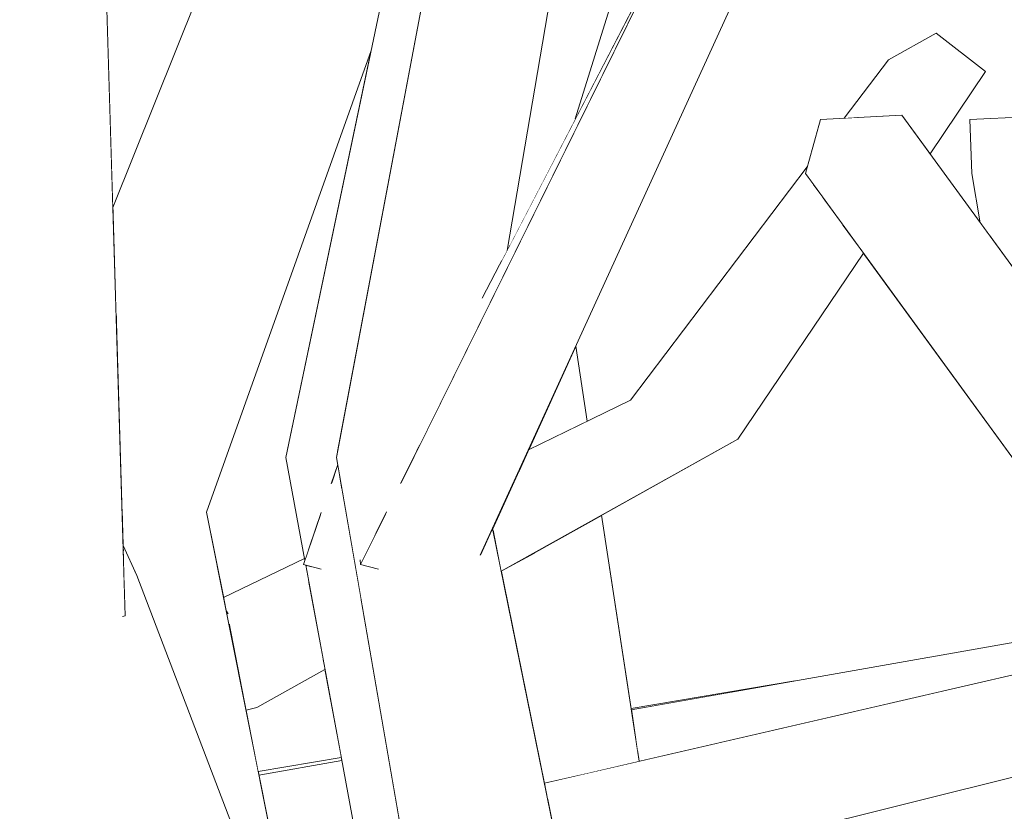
# Model space of a CAD drawing. Extents: x -289599 to -184549, y 66678 to 295474.
# Tile 535 of 656: x -250655 to -250611, y 72217 to 72252. Entities that reach past the tile are written whole.
import ezdxf

# ---------------------------------------------------------------- set-up
doc = ezdxf.new("R2010")
doc.units = 0
doc.header["$MEASUREMENT"] = 0
doc.linetypes.add('Wipeout_Contour', pattern=[1000, 0, -1000])
doc.layers.add('arch drzewa', color=8, linetype='Continuous')
doc.layers.add('Model drzwi', color=8, linetype='Continuous')
doc.layers.add('arch drzewa_Nr_Pióra__4', color=8, linetype='Continuous', lineweight=9)

msp = doc.modelspace()

# ---------------------------------------------------------------- wipeouts: each hides what was drawn before it
at = {"color": 254, "linetype": 'Wipeout_Contour', "lineweight": 0, "ltscale": 2814017.660308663}
msp.add_wipeout([(-250651.946, 72270.409), (-250651.153, 72244.101), (-250643.158, 72264.078), (-250646.248, 72274.702), (-250642.639, 72275.386), (-250641.953, 72273.24), (-250640.796, 72269.979), (-250639.531, 72273.14), (-250637.884, 72274.418), (-250635.413, 72286.687), (-250651.487, 72272.285)], dxfattribs=at).dxf.layer = 'Model drzwi'
at = {"color": 254, "linetype": 'Wipeout_Contour', "lineweight": 0, "ltscale": 1534801.1196462}
msp.add_wipeout([(-250625.816, 72263.19), (-250630.515, 72248.053), (-250625.288, 72258.132), (-250622.641, 72263.492), (-250620.408, 72281.795), (-250624.828, 72278.2)], dxfattribs=at).dxf.layer = 'Model drzwi'
at = {"color": 254, "linetype": 'Wipeout_Contour', "lineweight": 0, "ltscale": 1790488.675886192}
msp.add_wipeout([(-250623.255, 72233.748), (-250629.342, 72230.355), (-250628.027, 72221.728), (-250620.716, 72222.96), (-250609.28, 72224.972), (-250610.528, 72232.256), (-250617.66, 72242.063)], dxfattribs=at).dxf.layer = 'Model drzwi'
at = {"color": 254, "linetype": 'Wipeout_Contour', "lineweight": 0, "ltscale": 1279019.070922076}
msp.add_wipeout([(-250644.732, 72221.777), (-250645.211, 72221.658), (-250644.667, 72218.922), (-250640.959, 72219.547), (-250641.686, 72223.475)], dxfattribs=at).dxf.layer = 'Model drzwi'
at = {"color": 254, "linetype": 'Wipeout_Contour', "lineweight": 0, "ltscale": 1278882.249622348}
msp.add_wipeout([(-250626.954, 72214.693), (-250625.546, 72205.451), (-250615.604, 72216.022), (-250607.494, 72217.389), (-250607.38, 72219.561)], dxfattribs=at).dxf.layer = 'Model drzwi'

# ---------------------------------------------------------------- next in the draw order: wipeouts: each hides what was drawn before it
at = {"color": 254, "linetype": 'Wipeout_Contour', "lineweight": 0, "ltscale": 1023050.745780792}
msp.add_wipeout([(-250615.604, 72216.022), (-250610.72, 72216.579), (-250588.622, 72220.467), (-250588.633, 72220.57)], dxfattribs=at).dxf.layer = 'arch drzewa'
at = {"color": 254, "linetype": 'Wipeout_Contour', "lineweight": 0, "ltscale": 1279040.442430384}
msp.add_wipeout([(-250639.632, 72251.111), (-250646.968, 72230.49), (-250646.21, 72226.68), (-250642.603, 72228.431), (-250643.437, 72232.938)], dxfattribs=at).dxf.layer = 'Model drzwi'

# ---------------------------------------------------------------- next in the draw order: wipeouts: each hides what was drawn before it
at = {"color": 254, "linetype": 'Wipeout_Contour', "lineweight": 0, "ltscale": 1790635.287095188}
msp.add_wipeout([(-250642.053, 72233.067), (-250640.052, 72226.468), (-250640.93, 72231.541), (-250641.395, 72231.811), (-250641.117, 72232.624), (-250641.172, 72232.938), (-250641.127, 72233.175)], dxfattribs=at).dxf.layer = 'arch drzewa'

# ---------------------------------------------------------------- next in the draw order: wipeouts: each hides what was drawn before it
at = {"color": 254, "linetype": 'Wipeout_Contour', "lineweight": 0, "ltscale": 1023204.858307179}
msp.add_wipeout([(-250640.052, 72226.468), (-250642.053, 72233.067), (-250638.736, 72216.805), (-250638.394, 72216.884)], dxfattribs=at).dxf.layer = 'arch drzewa'

# ---------------------------------------------------------------- next in the draw order: wipeouts: each hides what was drawn before it
at = {"color": 254, "linetype": 'Wipeout_Contour', "lineweight": 0, "ltscale": 2046430.546227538}
msp.add_wipeout([(-250642.053, 72233.067), (-250643.437, 72232.938), (-250642.441, 72228.753), (-250641.862, 72230.445), (-250641.869, 72227.954), (-250642.275, 72228.059), (-250639.551, 72216.616), (-250638.736, 72216.805)], dxfattribs=at).dxf.layer = 'arch drzewa'

# ---------------------------------------------------------------- next in the draw order: wipeouts: each hides what was drawn before it
at = {"color": 254, "linetype": 'Wipeout_Contour', "lineweight": 0, "ltscale": 1023234.598044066}
msp.add_wipeout([(-250632.601, 72280.717), (-250642.053, 72233.067), (-250641.127, 72233.175), (-250633.66, 72272.741)], dxfattribs=at).dxf.layer = 'arch drzewa'
at = {"color": 254, "linetype": 'Wipeout_Contour', "lineweight": 0, "ltscale": 767418.475659}
msp.add_wipeout([(-250642.441, 72228.753), (-250643.437, 72232.938), (-250642.585, 72228.332)], dxfattribs=at).dxf.layer = 'arch drzewa'
at = {"color": 254, "linetype": 'Wipeout_Contour', "lineweight": 0, "ltscale": 767415.364229}
msp.add_wipeout([(-250641.117, 72232.624), (-250641.395, 72231.811), (-250640.93, 72231.541)], dxfattribs=at).dxf.layer = 'arch drzewa'

# ---------------------------------------------------------------- next in the draw order: wipeouts: each hides what was drawn before it
at = {"color": 254, "linetype": 'Wipeout_Contour', "lineweight": 0, "ltscale": 767432.02569}
msp.add_wipeout([(-250633.42, 72280.786), (-250642.053, 72233.067), (-250632.601, 72280.717)], dxfattribs=at).dxf.layer = 'arch drzewa'
at = {"color": 254, "linetype": 'Wipeout_Contour', "lineweight": 0, "ltscale": 1534852.108418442}
msp.add_wipeout([(-250646.968, 72230.49), (-250650.743, 72230.509), (-250650.698, 72229.013), (-250650.087, 72227.662), (-250643.965, 72211.65), (-250643.459, 72212.846)], dxfattribs=at).dxf.layer = 'arch drzewa'
at = {"color": 254, "linetype": 'Wipeout_Contour', "lineweight": 0, "ltscale": 1023208.37910795}
msp.add_wipeout([(-250642.547, 72228.129), (-250640.381, 72216.424), (-250639.551, 72216.616), (-250642.275, 72228.059)], dxfattribs=at).dxf.layer = 'arch drzewa'

# ---------------------------------------------------------------- next in the draw order: wipeouts: each hides what was drawn before it
at = {"color": 254, "linetype": 'Wipeout_Contour', "lineweight": 0, "ltscale": 767426.382504}
msp.add_wipeout([(-250633.42, 72280.786), (-250643.437, 72232.938), (-250642.053, 72233.067)], dxfattribs=at).dxf.layer = 'arch drzewa'
at = {"color": 254, "linetype": 'Wipeout_Contour', "lineweight": 0, "ltscale": 767415.53849}
msp.add_wipeout([(-250641.862, 72230.445), (-250642.646, 72228.154), (-250641.869, 72227.954)], dxfattribs=at).dxf.layer = 'arch drzewa'

# ---------------------------------------------------------------- next in the draw order: wipeouts: each hides what was drawn before it
at = {"color": 254, "linetype": 'Wipeout_Contour', "lineweight": 0, "ltscale": 1023247.491209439}
msp.add_wipeout([(-250637.904, 72273.806), (-250646.968, 72230.49), (-250639.632, 72251.112), (-250635.039, 72273.055)], dxfattribs=at).dxf.layer = 'arch drzewa'
at = {"color": 254, "linetype": 'Wipeout_Contour', "lineweight": 0, "ltscale": 1023207.560676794}
msp.add_wipeout([(-250629.964, 72263.301), (-250633.559, 72242.182), (-250633.456, 72242.382), (-250627.415, 72262.486)], dxfattribs=at).dxf.layer = 'arch drzewa'

# ---------------------------------------------------------------- next in the draw order: wipeouts: each hides what was drawn before it
at = {"color": 254, "linetype": 'Wipeout_Contour', "lineweight": 0, "ltscale": 1023254.620645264}
msp.add_wipeout([(-250637.904, 72273.806), (-250650.984, 72238.515), (-250650.743, 72230.509), (-250646.968, 72230.49)], dxfattribs=at).dxf.layer = 'arch drzewa'
at = {"color": 254, "linetype": 'Wipeout_Contour', "lineweight": 0, "ltscale": 1023202.518823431}
msp.add_wipeout([(-250627.415, 72262.486), (-250632.187, 72244.829), (-250630.515, 72248.053), (-250625.816, 72263.19)], dxfattribs=at).dxf.layer = 'arch drzewa'

# ---------------------------------------------------------------- next in the draw order: wipeouts: each hides what was drawn before it
at = {"color": 254, "linetype": 'Wipeout_Contour', "lineweight": 0, "ltscale": 1023264.588400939}
msp.add_wipeout([(-250639.531, 72273.14), (-250651.005, 72239.217), (-250650.984, 72238.515), (-250637.904, 72273.806)], dxfattribs=at).dxf.layer = 'arch drzewa'
at = {"color": 254, "linetype": 'Wipeout_Contour', "lineweight": 0, "ltscale": 767402.82694}
msp.add_wipeout([(-250627.415, 72262.486), (-250633.456, 72242.382), (-250632.187, 72244.829)], dxfattribs=at).dxf.layer = 'arch drzewa'
at = {"color": 254, "linetype": 'Wipeout_Contour', "lineweight": 0, "ltscale": 1534787.25262798}
msp.add_wipeout([(-250637.593, 72233.226), (-250638.918, 72233.067), (-250627.138, 72192.051), (-250635.089, 72229.887), (-250638.288, 72231.811), (-250637.621, 72233.161)], dxfattribs=at).dxf.layer = 'arch drzewa'

# ---------------------------------------------------------------- next in the draw order: wipeouts: each hides what was drawn before it
at = {"color": 254, "linetype": 'Wipeout_Contour', "lineweight": 0, "ltscale": 1023220.806531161}
msp.add_wipeout([(-250630.572, 72280.717), (-250635.26, 72238.601), (-250634.809, 72239.63), (-250628.045, 72280.426)], dxfattribs=at).dxf.layer = 'arch drzewa'
at = {"color": 254, "linetype": 'Wipeout_Contour', "lineweight": 0, "ltscale": 767450.963842}
msp.add_wipeout([(-250639.531, 72273.14), (-250651.153, 72244.101), (-250651.005, 72239.217)], dxfattribs=at).dxf.layer = 'arch drzewa'
at = {"color": 254, "linetype": 'Wipeout_Contour', "lineweight": 0, "ltscale": 767365.449425}
msp.add_wipeout([(-250638.918, 72233.067), (-250630.837, 72191.581), (-250627.138, 72192.051)], dxfattribs=at).dxf.layer = 'arch drzewa'

# ---------------------------------------------------------------- next in the draw order: wipeouts: each hides what was drawn before it
at = {"color": 254, "linetype": 'Wipeout_Contour', "lineweight": 0, "ltscale": 2046403.491046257}
msp.add_wipeout([(-250638.918, 72233.067), (-250641.172, 72232.938), (-250640.054, 72228.464), (-250639.26, 72229.843), (-250638.963, 72230.443), (-250639.311, 72227.954), (-250639.968, 72228.122), (-250630.837, 72191.581)], dxfattribs=at).dxf.layer = 'arch drzewa'

# ---------------------------------------------------------------- next in the draw order: wipeouts: each hides what was drawn before it
at = {"color": 254, "linetype": 'Wipeout_Contour', "lineweight": 0, "ltscale": 1790584.53003894}
msp.add_wipeout([(-250641.172, 72232.938), (-250633.978, 72191.367), (-250630.837, 72191.581), (-250639.968, 72228.122), (-250640.095, 72228.154), (-250640.117, 72228.354), (-250640.054, 72228.464)], dxfattribs=at).dxf.layer = 'arch drzewa'

# ---------------------------------------------------------------- next in the draw order: linework, layer by layer
at = {"layer": 'arch drzewa_Nr_Pióra__4', "linetype": 'Continuous'}
msp.add_line((-250641.41, 72231.766), (-250641.117, 72232.624), dxfattribs=at)

# ---------------------------------------------------------------- next in the draw order: wipeouts: each hides what was drawn before it
at = {"color": 254, "linetype": 'Wipeout_Contour', "lineweight": 0, "ltscale": 1023216.636500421}
msp.add_wipeout([(-250630.572, 72280.717), (-250638.918, 72233.067), (-250637.593, 72233.226), (-250635.26, 72238.601)], dxfattribs=at).dxf.layer = 'arch drzewa'
at = {"color": 254, "linetype": 'Wipeout_Contour', "lineweight": 0, "ltscale": 1279013.593154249}
msp.add_wipeout([(-250639.213, 72229.925), (-250640.095, 72228.154), (-250639.311, 72227.954), (-250638.963, 72230.445), (-250639.264, 72229.835)], dxfattribs=at).dxf.layer = 'arch drzewa'
at = {"color": 254, "linetype": 'Wipeout_Contour', "lineweight": 0, "ltscale": 767374.455085}
msp.add_wipeout([(-250634.211, 72229.772), (-250634.747, 72228.599), (-250626.58, 72192.307)], dxfattribs=at).dxf.layer = 'arch drzewa'

# ---------------------------------------------------------------- next in the draw order: wipeouts: each hides what was drawn before it
at = {"color": 254, "linetype": 'Wipeout_Contour', "lineweight": 0, "ltscale": 767425.807778}
msp.add_wipeout([(-250638.918, 72233.067), (-250630.572, 72280.717), (-250632.142, 72280.786)], dxfattribs=at).dxf.layer = 'arch drzewa'
at = {"color": 254, "linetype": 'Wipeout_Contour', "lineweight": 0, "ltscale": 767407.986186}
msp.add_wipeout([(-250640.117, 72228.354), (-250640.095, 72228.154), (-250639.213, 72229.925)], dxfattribs=at).dxf.layer = 'arch drzewa'
at = {"color": 254, "linetype": 'Wipeout_Contour', "lineweight": 0, "ltscale": 1278952.6077029}
msp.add_wipeout([(-250634.751, 72228.591), (-250635.089, 72229.887), (-250627.138, 72192.051), (-250626.58, 72192.307), (-250634.747, 72228.599)], dxfattribs=at).dxf.layer = 'arch drzewa'

# ---------------------------------------------------------------- next in the draw order: wipeouts: each hides what was drawn before it
at = {"color": 254, "linetype": 'Wipeout_Contour', "lineweight": 0, "ltscale": 767420.142047}
msp.add_wipeout([(-250632.142, 72280.786), (-250641.172, 72232.938), (-250638.918, 72233.067)], dxfattribs=at).dxf.layer = 'arch drzewa'

# ---------------------------------------------------------------- next in the draw order: wipeouts: each hides what was drawn before it
at = {"color": 254, "linetype": 'Wipeout_Contour', "lineweight": 0, "ltscale": 1023216.702139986}
msp.add_wipeout([(-250633.813, 72241.692), (-250633.559, 72242.182), (-250627.087, 72280.203), (-250628.045, 72280.426)], dxfattribs=at).dxf.layer = 'arch drzewa'

# ---------------------------------------------------------------- next in the draw order: wipeouts: each hides what was drawn before it
at = {"color": 254, "linetype": 'Wipeout_Contour', "lineweight": 0, "ltscale": 1279011.60038314}
msp.add_wipeout([(-250628.045, 72280.426), (-250634.809, 72239.63), (-250634.662, 72240.056), (-250634.399, 72240.563), (-250633.813, 72241.692)], dxfattribs=at).dxf.layer = 'arch drzewa'

# ---------------------------------------------------------------- next in the draw order: wipeouts: each hides what was drawn before it
at = {"color": 254, "linetype": 'Wipeout_Contour', "lineweight": 0, "ltscale": 1023187.081848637}
msp.add_wipeout([(-250634.823, 72228.866), (-250634.751, 72228.591), (-250619.266, 72262.486), (-250622.641, 72263.492)], dxfattribs=at).dxf.layer = 'arch drzewa'

# ---------------------------------------------------------------- next in the draw order: wipeouts: each hides what was drawn before it
at = {"color": 254, "linetype": 'Wipeout_Contour', "lineweight": 0, "ltscale": 1023195.708862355}
msp.add_wipeout([(-250638.288, 72231.811), (-250635.089, 72229.887), (-250634.823, 72228.866), (-250622.641, 72263.492)], dxfattribs=at).dxf.layer = 'arch drzewa'

# ---------------------------------------------------------------- next in the draw order: wipeouts: each hides what was drawn before it
at = {"color": 254, "linetype": 'Wipeout_Contour', "lineweight": 0, "ltscale": 1534805.311635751}
msp.add_wipeout([(-250637.621, 72233.161), (-250625.289, 72258.132), (-250634.662, 72240.056), (-250634.809, 72239.63), (-250635.26, 72238.601), (-250637.593, 72233.226)], dxfattribs=at).dxf.layer = 'arch drzewa'
at = {"color": 254, "linetype": 'Wipeout_Contour', "lineweight": 0, "ltscale": 2046473.701820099}
msp.add_wipeout([(-250671.333, 72229.064), (-250672.526, 72228.646), (-250661.08, 72196.477), (-250659.558, 72196.878), (-250656.67, 72195.016), (-250659.408, 72191.776), (-250624.813, 72094.541), (-250661.397, 72212.015)], dxfattribs=at).dxf.layer = 'arch drzewa'

# ---------------------------------------------------------------- next in the draw order: linework, layer by layer
at = {"layer": 'arch drzewa_Nr_Pióra__4', "linetype": 'Continuous'}
for p, q in [((-250630.515, 72248.053), (-250625.816, 72263.19)), ((-250640.095, 72228.154), (-250638.935, 72230.503)), ((-250640.095, 72228.154), (-250640.117, 72228.36)), ((-250639.291, 72227.949), (-250640.095, 72228.154))]:
    msp.add_line(p, q, dxfattribs=at)

# ---------------------------------------------------------------- next in the draw order: wipeouts: each hides what was drawn before it
at = {"color": 254, "linetype": 'Wipeout_Contour', "lineweight": 0, "ltscale": 767389.767099}
msp.add_wipeout([(-250632.607, 72233.282), (-250629.982, 72234.556), (-250630.493, 72237.91)], dxfattribs=at).dxf.layer = 'arch drzewa'
at = {"color": 254, "linetype": 'Wipeout_Contour', "lineweight": 0, "ltscale": 1023104.516072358}
msp.add_wipeout([(-250599.61, 72225.524), (-250631.014, 72214.078), (-250630.938, 72213.703), (-250598.47, 72221.777)], dxfattribs=at).dxf.layer = 'arch drzewa'

# ---------------------------------------------------------------- next in the draw order: wipeouts: each hides what was drawn before it
at = {"color": 254, "linetype": 'Wipeout_Contour', "lineweight": 0, "ltscale": 767344.75115}
msp.add_wipeout([(-250631.747, 72217.677), (-250631.014, 72214.078), (-250599.61, 72225.524)], dxfattribs=at).dxf.layer = 'arch drzewa'

# ---------------------------------------------------------------- next in the draw order: wipeouts: each hides what was drawn before it
at = {"color": 254, "linetype": 'Wipeout_Contour', "lineweight": 0, "ltscale": 1534647.182772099}
msp.add_wipeout([(-250631.758, 72217.728), (-250631.747, 72217.677), (-250599.61, 72225.524), (-250601.5, 72225.254), (-250602.805, 72224.977), (-250603.665, 72224.922)], dxfattribs=at).dxf.layer = 'arch drzewa'

# ---------------------------------------------------------------- next in the draw order: wipeouts: each hides what was drawn before it
at = {"color": 254, "linetype": 'Wipeout_Contour', "lineweight": 0, "ltscale": 767350.359481}
msp.add_wipeout([(-250631.893, 72218.39), (-250631.758, 72217.728), (-250603.464, 72224.974)], dxfattribs=at).dxf.layer = 'arch drzewa'

# ---------------------------------------------------------------- next in the draw order: wipeouts: each hides what was drawn before it
at = {"color": 254, "linetype": 'Wipeout_Contour', "lineweight": 0, "ltscale": 1278871.8461028}
msp.add_wipeout([(-250615.938, 72248.225), (-250619.566, 72248.027), (-250602.805, 72224.977), (-250601.5, 72225.254), (-250599.748, 72225.96)], dxfattribs=at).dxf.layer = 'arch drzewa'

# ---------------------------------------------------------------- next in the draw order: wipeouts: each hides what was drawn before it
at = {"color": 254, "linetype": 'Wipeout_Contour', "lineweight": 0, "ltscale": 1534648.937089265}
msp.add_wipeout([(-250619.566, 72248.027), (-250620.247, 72245.621), (-250604.978, 72224.623), (-250603.464, 72224.974), (-250603.665, 72224.922), (-250602.805, 72224.977)], dxfattribs=at).dxf.layer = 'arch drzewa'

# ---------------------------------------------------------------- next in the draw order: wipeouts: each hides what was drawn before it
at = {"color": 254, "linetype": 'Wipeout_Contour', "lineweight": 0, "ltscale": 1023117.426309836}
msp.add_wipeout([(-250609.006, 72248.225), (-250612.909, 72248.027), (-250612.019, 72242.835), (-250606.869, 72235.752)], dxfattribs=at).dxf.layer = 'arch drzewa'
at = {"color": 254, "linetype": 'Wipeout_Contour', "lineweight": 0, "ltscale": 2046469.669242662}
msp.add_wipeout([(-250659.145, 72225.012), (-250617.87, 72138.757), (-250652.204, 72226.167), (-250654.867, 72225.724), (-250655.529, 72224.531), (-250655.677, 72224.491), (-250655.771, 72224.564), (-250656.079, 72225.522)], dxfattribs=at).dxf.layer = 'arch drzewa'

# ---------------------------------------------------------------- next in the draw order: wipeouts: each hides what was drawn before it
at = {"color": 254, "linetype": 'Wipeout_Contour', "lineweight": 0, "ltscale": 1023127.480862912}
msp.add_wipeout([(-250612.019, 72242.835), (-250612.909, 72248.027), (-250612.818, 72245.621), (-250612.44, 72243.414)], dxfattribs=at).dxf.layer = 'arch drzewa'
at = {"color": 254, "linetype": 'Wipeout_Contour', "lineweight": 0, "ltscale": 1790363.952902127}
msp.add_wipeout([(-250659.145, 72225.012), (-250627.226, 72136.943), (-250620.998, 72138.151), (-250620.92, 72138.566), (-250620.784, 72140.202), (-250619.922, 72138.359), (-250617.87, 72138.757)], dxfattribs=at).dxf.layer = 'arch drzewa'

# ---------------------------------------------------------------- next in the draw order: linework, layer by layer
at = {"layer": 'arch drzewa_Nr_Pióra__4', "linetype": 'Continuous'}
msp.add_line((-250612.44, 72243.414), (-250612.818, 72245.621), dxfattribs=at)

# ---------------------------------------------------------------- next in the draw order: wipeouts: each hides what was drawn before it
at = {"color": 254, "linetype": 'Wipeout_Contour', "lineweight": 0, "ltscale": 1278925.735533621}
msp.add_wipeout([(-250614.409, 72251.887), (-250616.202, 72248.211), (-250615.938, 72248.225), (-250614.679, 72246.494), (-250612.202, 72250.176)], dxfattribs=at).dxf.layer = 'arch drzewa'
at = {"color": 254, "linetype": 'Wipeout_Contour', "lineweight": 0, "ltscale": 2046438.685926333}
msp.add_wipeout([(-250652.204, 72226.167), (-250633.044, 72179.85), (-250632.926, 72182.777), (-250650.087, 72227.662), (-250650.645, 72227.268), (-250650.603, 72225.872), (-250650.713, 72225.842), (-250651.44, 72226.706)], dxfattribs=at).dxf.layer = 'arch drzewa'

# ---------------------------------------------------------------- next in the draw order: linework, layer by layer
at = {"layer": 'arch drzewa_Nr_Pióra__4', "linetype": 'Continuous'}
for p, q in [((-250609.006, 72248.225), (-250612.909, 72248.027)), ((-250612.909, 72248.027), (-250612.818, 72245.621))]:
    msp.add_line(p, q, dxfattribs=at)

# ---------------------------------------------------------------- next in the draw order: wipeouts: each hides what was drawn before it
at = {"color": 254, "linetype": 'Wipeout_Contour', "lineweight": 0, "ltscale": 767359.23765}
msp.add_wipeout([(-250614.409, 72251.887), (-250616.984, 72248.168), (-250616.202, 72248.211)], dxfattribs=at).dxf.layer = 'arch drzewa'
at = {"color": 254, "linetype": 'Wipeout_Contour', "lineweight": 0, "ltscale": 767438.369611}
msp.add_wipeout([(-250650.087, 72227.662), (-250650.698, 72229.013), (-250650.692, 72228.823)], dxfattribs=at).dxf.layer = 'arch drzewa'
at = {"color": 254, "linetype": 'Wipeout_Contour', "lineweight": 0, "ltscale": 767444.51471}
msp.add_wipeout([(-250653.207, 72228.353), (-250653.34, 72228.142), (-250652.204, 72226.167)], dxfattribs=at).dxf.layer = 'arch drzewa'
at = {"color": 254, "linetype": 'Wipeout_Contour', "lineweight": 0, "ltscale": 2557777.745029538}
msp.add_wipeout([(-250651.932, 72225.51), (-250651.944, 72225.507), (-250617.87, 72138.757), (-250617.673, 72139.042), (-250623.626, 72154.726), (-250626.621, 72163.521), (-250626.768, 72163.479), (-250630.848, 72173.711), (-250632.315, 72177.287), (-250633.044, 72179.85)], dxfattribs=at).dxf.layer = 'arch drzewa'

# ---------------------------------------------------------------- next in the draw order: wipeouts: each hides what was drawn before it
at = {"color": 254, "linetype": 'Wipeout_Contour', "lineweight": 0, "ltscale": 1023148.547997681}
msp.add_wipeout([(-250616.537, 72250.699), (-250618.094, 72248.107), (-250616.984, 72248.168), (-250614.409, 72251.887)], dxfattribs=at).dxf.layer = 'arch drzewa'
at = {"color": 254, "linetype": 'Wipeout_Contour', "lineweight": 0, "ltscale": 1023167.860727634}
msp.add_wipeout([(-250629.342, 72230.355), (-250632.317, 72228.697), (-250629.816, 72218.871), (-250627.667, 72219.369)], dxfattribs=at).dxf.layer = 'arch drzewa'
at = {"color": 254, "linetype": 'Wipeout_Contour', "lineweight": 0, "ltscale": 767437.651915}
msp.add_wipeout([(-250650.692, 72228.823), (-250650.645, 72227.268), (-250650.087, 72227.662)], dxfattribs=at).dxf.layer = 'arch drzewa'
at = {"color": 254, "linetype": 'Wipeout_Contour', "lineweight": 0, "ltscale": 767445.481312}
msp.add_wipeout([(-250653.34, 72228.142), (-250654.867, 72225.724), (-250652.204, 72226.167)], dxfattribs=at).dxf.layer = 'arch drzewa'

# ---------------------------------------------------------------- next in the draw order: linework, layer by layer
at = {"layer": 'arch drzewa_Nr_Pióra__4', "linetype": 'Continuous'}
for p, q in [((-250612.202, 72250.176), (-250614.409, 72251.887)), ((-250614.679, 72246.494), (-250612.202, 72250.176)), ((-250599.746, 72225.957), (-250615.938, 72248.225))]:
    msp.add_line(p, q, dxfattribs=at)

# ---------------------------------------------------------------- next in the draw order: wipeouts: each hides what was drawn before it
at = {"color": 254, "linetype": 'Wipeout_Contour', "lineweight": 0, "ltscale": 767363.999632}
msp.add_wipeout([(-250616.537, 72250.699), (-250618.518, 72248.084), (-250618.094, 72248.107)], dxfattribs=at).dxf.layer = 'arch drzewa'
at = {"color": 254, "linetype": 'Wipeout_Contour', "lineweight": 0, "ltscale": 1023174.765666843}
msp.add_wipeout([(-250632.317, 72228.697), (-250633.821, 72227.858), (-250631.893, 72218.39), (-250629.816, 72218.871)], dxfattribs=at).dxf.layer = 'arch drzewa'
at = {"color": 254, "linetype": 'Wipeout_Contour', "lineweight": 0, "ltscale": 767442.523805}
msp.add_wipeout([(-250651.44, 72226.706), (-250653.229, 72228.4), (-250652.204, 72226.167)], dxfattribs=at).dxf.layer = 'arch drzewa'
at = {"color": 254, "linetype": 'Wipeout_Contour', "lineweight": 0, "ltscale": 1023117.916723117}
msp.add_wipeout([(-250607.079, 72225.277), (-250627.735, 72219.814), (-250627.667, 72219.369), (-250607.14, 72224.123)], dxfattribs=at).dxf.layer = 'arch drzewa'

# ---------------------------------------------------------------- next in the draw order: linework, layer by layer
at = {"layer": 'arch drzewa_Nr_Pióra__4', "linetype": 'Continuous'}
for p, q in [((-250614.409, 72251.887), (-250616.537, 72250.699)), ((-250618.518, 72248.084), (-250616.537, 72250.699)), ((-250615.938, 72248.225), (-250619.566, 72248.027))]:
    msp.add_line(p, q, dxfattribs=at)

# ---------------------------------------------------------------- next in the draw order: wipeouts: each hides what was drawn before it
at = {"color": 254, "linetype": 'Wipeout_Contour', "lineweight": 0, "ltscale": 2046622.458392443}
msp.add_wipeout([(-250655.148, 72270.198), (-250656.696, 72269.929), (-250650.603, 72225.872), (-250651.957, 72270.753), (-250654.865, 72270.247), (-250654.887, 72270.164), (-250655.052, 72270.083), (-250655.151, 72270.13)], dxfattribs=at).dxf.layer = 'arch drzewa'
at = {"color": 254, "linetype": 'Wipeout_Contour', "lineweight": 0, "ltscale": 1023174.392631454}
msp.add_wipeout([(-250625.075, 72236.482), (-250634.189, 72229.664), (-250633.821, 72227.858), (-250623.255, 72233.748)], dxfattribs=at).dxf.layer = 'arch drzewa'
at = {"color": 254, "linetype": 'Wipeout_Contour', "lineweight": 0, "ltscale": 1023119.44295082}
msp.add_wipeout([(-250607.075, 72225.36), (-250628.019, 72221.675), (-250627.735, 72219.814), (-250607.079, 72225.277)], dxfattribs=at).dxf.layer = 'arch drzewa'

# ---------------------------------------------------------------- next in the draw order: wipeouts: each hides what was drawn before it
at = {"color": 254, "linetype": 'Wipeout_Contour', "lineweight": 0, "ltscale": 2302348.754741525}
msp.add_wipeout([(-250656.696, 72269.929), (-250655.677, 72224.491), (-250655.529, 72224.531), (-250654.867, 72225.724), (-250653.207, 72228.353), (-250653.229, 72228.4), (-250651.44, 72226.706), (-250650.713, 72225.842), (-250650.603, 72225.872)], dxfattribs=at).dxf.layer = 'arch drzewa'
at = {"color": 254, "linetype": 'Wipeout_Contour', "lineweight": 0, "ltscale": 767362.240951}
msp.add_wipeout([(-250623.255, 72233.748), (-250617.66, 72242.063), (-250618.582, 72243.331)], dxfattribs=at).dxf.layer = 'arch drzewa'
at = {"color": 254, "linetype": 'Wipeout_Contour', "lineweight": 0, "ltscale": 1023183.367899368}
msp.add_wipeout([(-250633.07, 72232.269), (-250634.211, 72229.772), (-250634.189, 72229.664), (-250625.075, 72236.482)], dxfattribs=at).dxf.layer = 'arch drzewa'
at = {"color": 254, "linetype": 'Wipeout_Contour', "lineweight": 0, "ltscale": 767361.146053}
msp.add_wipeout([(-250628.027, 72221.728), (-250628.019, 72221.675), (-250620.713, 72222.961)], dxfattribs=at).dxf.layer = 'arch drzewa'

# ---------------------------------------------------------------- next in the draw order: linework, layer by layer
at = {"layer": 'arch drzewa_Nr_Pióra__4', "linetype": 'Continuous'}
for p, q in [((-250627.667, 72219.369), (-250629.342, 72230.355)), ((-250626.58, 72192.307), (-250634.211, 72229.772)), ((-250628.019, 72221.675), (-250607.075, 72225.36)), ((-250631.893, 72218.39), (-250603.676, 72224.925)), ((-250628.027, 72221.728), (-250620.711, 72222.961)), ((-250630.938, 72213.703), (-250598.47, 72221.777))]:
    msp.add_line(p, q, dxfattribs=at)

# ---------------------------------------------------------------- next in the draw order: wipeouts: each hides what was drawn before it
at = {"color": 254, "linetype": 'Wipeout_Contour', "lineweight": 0, "ltscale": 1023179.643591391}
msp.add_wipeout([(-250633.07, 72232.269), (-250625.075, 72236.482), (-250628.057, 72235.49), (-250632.814, 72232.829)], dxfattribs=at).dxf.layer = 'arch drzewa'
at = {"color": 254, "linetype": 'Wipeout_Contour', "lineweight": 0, "ltscale": 767440.78535}
msp.add_wipeout([(-250651.932, 72225.51), (-250652.204, 72226.167), (-250651.944, 72225.507)], dxfattribs=at).dxf.layer = 'arch drzewa'

# ---------------------------------------------------------------- next in the draw order: wipeouts: each hides what was drawn before it
at = {"color": 254, "linetype": 'Wipeout_Contour', "lineweight": 0, "ltscale": 1279121.109281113}
msp.add_wipeout([(-250681.113, 72245.845), (-250651.07, 72202.73), (-250654.779, 72212.965), (-250655.343, 72214.522), (-250675.575, 72247.234)], dxfattribs=at).dxf.layer = 'arch drzewa'
at = {"color": 254, "linetype": 'Wipeout_Contour', "lineweight": 0, "ltscale": 1023155.737962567}
msp.add_wipeout([(-250625.075, 72236.482), (-250623.255, 72233.748), (-250618.582, 72243.331), (-250619.479, 72244.565)], dxfattribs=at).dxf.layer = 'arch drzewa'
at = {"color": 254, "linetype": 'Wipeout_Contour', "lineweight": 0, "ltscale": 767388.095137}
msp.add_wipeout([(-250632.607, 72233.282), (-250632.814, 72232.829), (-250628.057, 72235.49)], dxfattribs=at).dxf.layer = 'arch drzewa'

# ---------------------------------------------------------------- next in the draw order: linework, layer by layer
at = {"layer": 'arch drzewa_Nr_Pióra__4', "linetype": 'Continuous'}
for p, q in [((-250641.172, 72232.938), (-250632.142, 72280.786)), ((-250629.982, 72234.556), (-250630.493, 72237.91)), ((-250633.821, 72227.858), (-250623.255, 72233.748))]:
    msp.add_line(p, q, dxfattribs=at)

# ---------------------------------------------------------------- next in the draw order: wipeouts: each hides what was drawn before it
at = {"color": 254, "linetype": 'Wipeout_Contour', "lineweight": 0, "ltscale": 767443.856016}
msp.add_wipeout([(-250681.113, 72245.845), (-250642.982, 72180.416), (-250651.07, 72202.73)], dxfattribs=at).dxf.layer = 'arch drzewa'
at = {"color": 254, "linetype": 'Wipeout_Contour', "lineweight": 0, "ltscale": 767369.236916}
msp.add_wipeout([(-250625.075, 72236.482), (-250619.479, 72244.565), (-250619.885, 72245.124)], dxfattribs=at).dxf.layer = 'arch drzewa'

# ---------------------------------------------------------------- next in the draw order: linework, layer by layer
at = {"layer": 'arch drzewa_Nr_Pióra__4', "linetype": 'Continuous'}
for p, q in [((-250643.437, 72232.938), (-250633.42, 72280.786)), ((-250651.153, 72244.101), (-250639.531, 72273.14)), ((-250650.603, 72225.872), (-250651.957, 72270.753)), ((-250646.968, 72230.49), (-250639.632, 72251.112)), ((-250650.087, 72227.662), (-250650.698, 72229.013)), ((-250650.603, 72225.872), (-250650.722, 72225.84))]:
    msp.add_line(p, q, dxfattribs=at)

# ---------------------------------------------------------------- next in the draw order: wipeouts: each hides what was drawn before it
at = {"color": 254, "linetype": 'Wipeout_Contour', "lineweight": 0, "ltscale": 1278953.939336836}
msp.add_wipeout([(-250628.057, 72235.49), (-250625.075, 72236.482), (-250619.885, 72245.124), (-250620.247, 72245.621), (-250620.165, 72245.91)], dxfattribs=at).dxf.layer = 'arch drzewa'
at = {"color": 254, "linetype": 'Wipeout_Contour', "lineweight": 0, "ltscale": 1023226.079998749}
msp.add_wipeout([(-250645.973, 72225.487), (-250645.211, 72221.658), (-250644.732, 72221.777), (-250645.871, 72225.524)], dxfattribs=at).dxf.layer = 'arch drzewa'
at = {"color": 254, "linetype": 'Wipeout_Contour', "lineweight": 0, "ltscale": 1790610.473853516}
msp.add_wipeout([(-250644.634, 72218.752), (-250643.99, 72215.515), (-250642.123, 72216.009), (-250642.117, 72216.022), (-250641.777, 72216.101), (-250640.389, 72216.468), (-250640.933, 72219.403)], dxfattribs=at).dxf.layer = 'arch drzewa'

# ---------------------------------------------------------------- next in the draw order: linework, layer by layer
at = {"layer": 'arch drzewa_Nr_Pióra__4', "linetype": 'Continuous'}
for p, q in [((-250633.559, 72242.182), (-250627.087, 72280.203)), ((-250638.31, 72231.768), (-250622.641, 72263.492)), ((-250634.756, 72228.58), (-250619.266, 72262.486)), ((-250634.668, 72240.044), (-250625.289, 72258.132)), ((-250619.566, 72248.027), (-250620.247, 72245.621)), ((-250628.057, 72235.49), (-250620.165, 72245.91)), ((-250604.978, 72224.623), (-250620.247, 72245.621)), ((-250623.255, 72233.748), (-250617.66, 72242.063)), ((-250632.607, 72233.282), (-250628.057, 72235.49))]:
    msp.add_line(p, q, dxfattribs=at)

# ---------------------------------------------------------------- next in the draw order: wipeouts: each hides what was drawn before it
at = {"color": 254, "linetype": 'Wipeout_Contour', "lineweight": 0, "ltscale": 767422.434448}
msp.add_wipeout([(-250645.871, 72225.524), (-250645.975, 72225.499), (-250645.973, 72225.487)], dxfattribs=at).dxf.layer = 'arch drzewa'
at = {"color": 254, "linetype": 'Wipeout_Contour', "lineweight": 0, "ltscale": 767412.066511}
msp.add_wipeout([(-250641.78, 72223.985), (-250644.732, 72221.777), (-250641.686, 72223.475)], dxfattribs=at).dxf.layer = 'arch drzewa'
at = {"color": 254, "linetype": 'Wipeout_Contour', "lineweight": 0, "ltscale": 1023210.755429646}
msp.add_wipeout([(-250640.959, 72219.547), (-250644.667, 72218.922), (-250644.634, 72218.752), (-250640.933, 72219.403)], dxfattribs=at).dxf.layer = 'arch drzewa'

# ---------------------------------------------------------------- next in the draw order: linework, layer by layer
at = {"layer": 'arch drzewa_Nr_Pióra__4', "linetype": 'Continuous'}
for p, q in [((-250633.978, 72191.367), (-250641.172, 72232.938)), ((-250644.667, 72218.922), (-250640.959, 72219.547)), ((-250644.634, 72218.752), (-250640.933, 72219.403))]:
    msp.add_line(p, q, dxfattribs=at)

# ---------------------------------------------------------------- next in the draw order: wipeouts: each hides what was drawn before it
at = {"color": 254, "linetype": 'Wipeout_Contour', "lineweight": 0, "ltscale": 767422.470308}
msp.add_wipeout([(-250645.977, 72225.509), (-250645.975, 72225.499), (-250645.871, 72225.524)], dxfattribs=at).dxf.layer = 'arch drzewa'

# ---------------------------------------------------------------- next in the draw order: wipeouts: each hides what was drawn before it
at = {"color": 254, "linetype": 'Wipeout_Contour', "lineweight": 0, "ltscale": 1023221.158222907}
msp.add_wipeout([(-250645.871, 72225.524), (-250644.732, 72221.777), (-250641.78, 72223.985), (-250642.403, 72227.351)], dxfattribs=at).dxf.layer = 'arch drzewa'

# ---------------------------------------------------------------- next in the draw order: linework, layer by layer
at = {"layer": 'arch drzewa_Nr_Pióra__4', "linetype": 'Continuous'}
for p, q in [((-250644.732, 72221.777), (-250641.686, 72223.475)), ((-250645.211, 72221.658), (-250644.732, 72221.777))]:
    msp.add_line(p, q, dxfattribs=at)

# ---------------------------------------------------------------- next in the draw order: wipeouts: each hides what was drawn before it
at = {"color": 254, "linetype": 'Wipeout_Contour', "lineweight": 0, "ltscale": 767417.977256}
msp.add_wipeout([(-250642.422, 72227.454), (-250645.871, 72225.524), (-250642.403, 72227.351)], dxfattribs=at).dxf.layer = 'arch drzewa'

# ---------------------------------------------------------------- next in the draw order: wipeouts: each hides what was drawn before it
at = {"color": 254, "linetype": 'Wipeout_Contour', "lineweight": 0, "ltscale": 2813873.065983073}
msp.add_wipeout([(-250642.603, 72228.431), (-250646.21, 72226.68), (-250646.088, 72226.068), (-250646.009, 72225.96), (-250646.063, 72225.938), (-250645.977, 72225.509), (-250645.872, 72225.524), (-250642.422, 72227.454), (-250642.547, 72228.129), (-250642.646, 72228.154), (-250642.585, 72228.332)], dxfattribs=at).dxf.layer = 'arch drzewa'

# ---------------------------------------------------------------- next in the draw order: linework, layer by layer
at = {"layer": 'arch drzewa_Nr_Pióra__4', "linetype": 'Continuous'}
for p, q in [((-250642.585, 72228.332), (-250643.437, 72232.938)), ((-250642.646, 72228.154), (-250641.85, 72230.481)), ((-250646.21, 72226.68), (-250642.603, 72228.431)), ((-250641.857, 72227.951), (-250642.646, 72228.154)), ((-250640.381, 72216.424), (-250642.547, 72228.129))]:
    msp.add_line(p, q, dxfattribs=at)

# ---------------------------------------------------------------- next in the draw order: wipeouts: each hides what was drawn before it
at = {"color": 254, "linetype": 'Wipeout_Contour', "lineweight": 0, "ltscale": 767423.455429}
msp.add_wipeout([(-250646.009, 72225.96), (-250646.088, 72226.068), (-250646.063, 72225.938)], dxfattribs=at).dxf.layer = 'arch drzewa'

# ---------------------------------------------------------------- next in the draw order: linework, layer by layer
at = {"layer": 'arch drzewa_Nr_Pióra__4', "linetype": 'Continuous'}
for p, q in [((-250643.459, 72212.846), (-250646.968, 72230.49)), ((-250632.909, 72182.731), (-250650.087, 72227.662)), ((-250646.007, 72225.957), (-250646.088, 72226.068))]:
    msp.add_line(p, q, dxfattribs=at)

doc.saveas('drawing.dxf')
